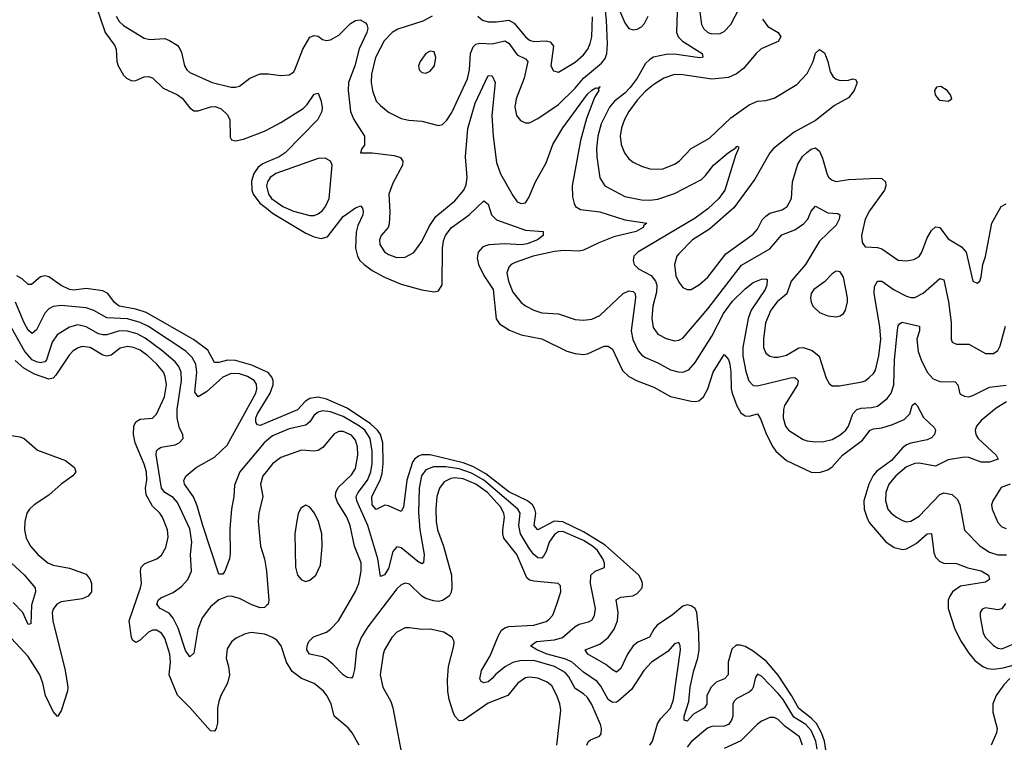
# Model space of a CAD drawing. Header units: inches. Extents: x 1771504 to 1971212, y 471788 to 643615.
# Tile 443 of 587: x 1838809 to 1843562, y 632284 to 635773. Entities that reach past the tile are written whole.
import ezdxf

# ---------------------------------------------------------------- set-up
doc = ezdxf.new("R2010")
doc.units = ezdxf.units.IN
doc.header["$MEASUREMENT"] = 0
doc.layers.add('B8633', color=7, linetype='Continuous')
doc.layers.add('B8643', color=7, linetype='Continuous')

msp = doc.modelspace()

# ---------------------------------------------------------------- linework, layer by layer
at = {"layer": 'B8633', "color": 5}
for points, elevation in [([(1839167.9, 635867.9), (1839221.7, 635710), (1839266.4, 635650), (1839275.1, 635630), (1839278, 635570), (1839285.1, 635550), (1839310, 635504.9), (1839324, 635490), (1839350, 635476.9), (1839370, 635479.7), (1839410, 635496.3), (1839430, 635497.7), (1839450, 635491.8), (1839501.8, 635441.8), (1839570, 635409.5), (1839593.3, 635393.3), (1839630, 635347.4), (1839650, 635332.4), (1839670, 635332.1), (1839730, 635352.3), (1839752.7, 635352.7), (1839782, 635342), (1839810, 635315.4), (1839823.1, 635290), (1839825.7, 635205.7), (1839831.7, 635191.7), (1839850, 635187.6), (1839890, 635195.9), (1839990, 635233.7), (1840000, 635238.9)], 320), ([(1839274.1, 635790), (1839290, 635764.1), (1839310, 635743.7), (1839410, 635682.6), (1839437.5, 635677.5), (1839510, 635681.4), (1839532.6, 635672.6), (1839569.4, 635649.4), (1839578.7, 635638.7), (1839590, 635613.4), (1839604.7, 635550), (1839616.5, 635530), (1839630, 635518), (1839738, 635470), (1839830, 635447.2), (1839850, 635446.5), (1839870, 635451.8), (1839919.5, 635490), (1839970, 635511.3), (1840000, 635511.4)], 340), ([(1840000, 635084.2), (1839982.9, 635077.1), (1839960.1, 635059.9), (1839939.7, 635030), (1839927.7, 634992.3), (1839929.8, 634950), (1839936.7, 634930), (1839967.4, 634887.4), (1840000, 634862)], 320), ([(1840000, 634072.3), (1839930, 634105.1), (1839850, 634126.8), (1839812.1, 634127.9), (1839770, 634117.3), (1839750, 634118), (1839717.6, 634177.6), (1839647.9, 634227.9), (1839419, 634359), (1839370, 634374.6), (1839289, 634390), (1839266.7, 634406.7), (1839234.5, 634450), (1839210, 634462.7), (1839130, 634473.9), (1839070, 634467.3), (1839050, 634469.1), (1839009.1, 634489.1), (1838950, 634530.6), (1838930, 634536.2), (1838908.8, 634531.2), (1838866.3, 634493.7), (1838850, 634494.5), (1838821.5, 634521.5), (1838795.6, 634535.6)], 320), ([(1840000, 633739), (1839989.1, 633730), (1839871.6, 633590), (1839845.2, 633525.2), (1839842.8, 633470), (1839831.6, 633410), (1839823.8, 633316.2), (1839825.5, 633194.5), (1839821.4, 633170), (1839799.5, 633110), (1839790, 633096.2), (1839770, 633095.1), (1839692.4, 633330), (1839666.2, 633426.2), (1839648.2, 633468.2), (1839604.5, 633530), (1839600.8, 633550), (1839612.4, 633570), (1839661.1, 633610), (1839750, 633660.8), (1839810, 633717.8), (1839948.7, 633970), (1839954.2, 633990), (1839952.1, 634012.1), (1839940.2, 634030), (1839908.9, 634050), (1839870, 634062.9), (1839830, 634063.9), (1839790, 634047.2), (1839710, 633976.2), (1839670, 633951.7), (1839653.7, 633973.7), (1839664.4, 634070), (1839659.9, 634110), (1839642.3, 634142.3), (1839611.6, 634171.6), (1839430.9, 634290.9), (1839391, 634311), (1839330, 634327.7), (1839230, 634333.3), (1839167.7, 634367.7), (1839130, 634381), (1839010, 634393.3), (1838970, 634387.4), (1838950, 634375.9), (1838930, 634355.8), (1838890, 634274.7), (1838870, 634256.8), (1838850, 634273.3), (1838830, 634309), (1838789, 634409)], 340), ([(1840000, 632943.7), (1839990, 632935.1), (1839970, 632933.7), (1839930, 632948), (1839870, 632978.8), (1839830, 632989.1), (1839810, 632987.7), (1839770, 632971.8), (1839730, 632938.4), (1839690, 632885.3), (1839668.3, 632830), (1839650, 632714.5), (1839630, 632695.6), (1839610, 632726.9), (1839574.2, 632834.2), (1839550, 632883.7), (1839530, 632906.6), (1839487.6, 632930), (1839470.7, 632950), (1839477.1, 632970), (1839490, 632980.5), (1839550, 633007.3), (1839590, 633035.5), (1839620.2, 633070), (1839638.1, 633110), (1839634.1, 633190), (1839639.9, 633250), (1839630, 633314.7), (1839570, 633441.3), (1839550, 633464.9), (1839509.9, 633490), (1839493.1, 633510), (1839468.2, 633671.8), (1839468.9, 633691.1), (1839478.6, 633701.4), (1839491.9, 633708.1), (1839560, 633720), (1839579.6, 633730), (1839597.6, 633750), (1839596.9, 633770), (1839581.1, 633801.1), (1839568.6, 633850), (1839569.9, 633889.9), (1839589.9, 634029.9), (1839588.3, 634070), (1839578, 634098), (1839560.2, 634120.2), (1839495.3, 634175.3), (1839414.6, 634234.6), (1839375.4, 634255.4), (1839330, 634267.9), (1839290.1, 634269.9), (1839230, 634251.2), (1839210, 634250.3), (1839190, 634256.6), (1839130, 634290.4), (1839090, 634299.9), (1839050, 634288.1), (1838990, 634250.6), (1838965.2, 634214.8), (1838938.3, 634130), (1838930, 634121), (1838910, 634116), (1838890, 634121), (1838870, 634131.1), (1838833.1, 634170), (1838770, 634284.1)], 360), ([(1840000, 632801.9), (1839990, 632805.7), (1839926.4, 632813.6), (1839893.9, 632806.1), (1839853.5, 632786.5), (1839830.9, 632769.1), (1839810, 632735.1), (1839805.8, 632690), (1839817.7, 632650), (1839821.8, 632610), (1839811.9, 632570), (1839779.8, 632510), (1839770, 632480.9), (1839764.6, 632450), (1839763.9, 632376.1), (1839757.5, 632350), (1839750, 632337.4), (1839730, 632338.7), (1839630, 632452.2), (1839571.5, 632511.5), (1839529.9, 632609.9), (1839536.7, 632670), (1839534, 632710), (1839510, 632787.1), (1839493.7, 632810), (1839470, 632824.8), (1839450, 632825.7), (1839430, 632815.7), (1839390, 632776.4), (1839370, 632765.7), (1839355.3, 632775.3), (1839349.3, 632789.3), (1839337.1, 632870), (1839392.2, 633030), (1839396.4, 633050), (1839392.7, 633110), (1839395.5, 633130), (1839412.4, 633147.6), (1839470.4, 633169.6), (1839493.3, 633186.7), (1839515, 633225), (1839526.4, 633273.6), (1839522.8, 633310), (1839499, 633370), (1839485.8, 633390), (1839450, 633423.4), (1839419.2, 633479.2), (1839415.8, 633510), (1839422.9, 633550), (1839420.9, 633590), (1839410, 633626.3), (1839366.2, 633730), (1839358.5, 633770), (1839360.4, 633810), (1839370, 633831.2), (1839390, 633843.8), (1839450, 633849.4), (1839470, 633868.2), (1839508, 633952), (1839517.1, 634010), (1839512, 634050), (1839504, 634070), (1839471.4, 634110), (1839427.6, 634150), (1839390, 634176.9), (1839358.3, 634190), (1839330, 634194.4), (1839293.8, 634186.2), (1839250, 634152.7), (1839230, 634147.3), (1839210, 634153.3), (1839150, 634189.9), (1839110, 634194.8), (1839091.5, 634188.5), (1839067, 634173), (1839047.4, 634152.6), (1838984.3, 634055.7), (1838970, 634042.1), (1838950, 634037), (1838881, 634061), (1838829.4, 634089.4), (1838787.7, 634127.7)], 380), ([(1840000, 633826.1), (1839970, 633813.6), (1839956.6, 633816.6), (1839948.3, 633830), (1839949.5, 633850), (1839957.2, 633870), (1840000, 633940.1)], 320), ([(1838749, 633769), (1838810, 633759.1), (1838830, 633751.3), (1838894.8, 633694.8), (1839030, 633644.6), (1839074.4, 633610), (1839080.2, 633590), (1839066, 633570), (1839010, 633529.9), (1838950, 633477), (1838878.3, 633430), (1838856.1, 633410), (1838843.2, 633390), (1838834.5, 633350), (1838832.8, 633310), (1838840.2, 633270), (1838860.7, 633230), (1838896.5, 633190), (1838945.5, 633150), (1838970, 633138.3), (1839050, 633125), (1839130, 633094.9), (1839150, 633070.4), (1839155.1, 633050), (1839155, 633010), (1839140.2, 632990), (1839110, 632976.6), (1839010, 632962.4), (1838988.2, 632950), (1838970, 632926.6), (1838966.1, 632910), (1838968.4, 632870), (1839028.1, 632630), (1839041.1, 632550), (1839039.8, 632530), (1839010, 632436), (1838991.2, 632408.8), (1838970, 632433), (1838933.4, 632510), (1838921.2, 632570), (1838906.8, 632610), (1838850, 632697.3), (1838770, 632784.9)], 380), ([(1840000, 633591.9), (1839982.2, 633570), (1839971, 633530), (1839982.6, 633470), (1839963.8, 633390), (1839960.9, 633350), (1839971.8, 633230), (1839990.2, 633170), (1840000, 633111)], 360), ([(1838769, 633149), (1838830, 633091.7), (1838883.6, 633030), (1838885.6, 633010), (1838865.4, 632945.4), (1838863.6, 632856.4), (1838850, 632852.7), (1838823.5, 632910), (1838778.1, 632958.1)], 360)]:
    msp.add_lwpolyline(points, dxfattribs=dict(at, elevation=elevation))
at = {"layer": 'B8643', "color": 5}
for points, elevation in [([(1840800.2, 635790), (1840754.2, 635765.8), (1840633.7, 635726.3), (1840606.8, 635710), (1840568.2, 635670), (1840526.2, 635590), (1840507.1, 635510), (1840506.1, 635470), (1840511.4, 635430), (1840530, 635379.6), (1840550, 635357.8), (1840590, 635326.4), (1840650, 635295.2), (1840686.8, 635286.8), (1840750, 635281.8), (1840830, 635262), (1840850, 635266.7), (1840870, 635286.7), (1840895.5, 635324.5), (1840970, 635486.3), (1840980.6, 635530), (1840985.8, 635610), (1840997.8, 635642.2), (1841010, 635654.4), (1841030, 635659.4), (1841090, 635655.5), (1841150, 635670.8), (1841170, 635659.8), (1841210, 635603.5), (1841250, 635583.2), (1841262.2, 635570), (1841244.1, 635490), (1841204.8, 635390), (1841198.6, 635350), (1841207.3, 635310), (1841226.1, 635286.1), (1841250, 635274.6), (1841270, 635275.2), (1841310, 635294.7), (1841410, 635363.5), (1841490, 635442.5), (1841529.7, 635490.3), (1841617.5, 635562.5), (1841635.3, 635584.7), (1841643.8, 635610), (1841646.2, 635653.8), (1841641.1, 635770), (1841629.2, 635890.8)], 360), ([(1841696.1, 635836.1), (1841730, 635757.7), (1841749.4, 635730), (1841770, 635723.3), (1841790, 635726.6), (1841810, 635738.4), (1841825.5, 635754.5), (1841842.8, 635790)], 360), ([(1841019.6, 635790), (1841043.1, 635770), (1841070, 635762.4), (1841110, 635762.3), (1841170.4, 635770.4), (1841196, 635756), (1841250, 635690.1), (1841270, 635674.1), (1841290, 635667.3), (1841350, 635669.7), (1841370, 635666.4), (1841385.1, 635645.1), (1841372.7, 635550), (1841384.9, 635524.9), (1841410, 635519.6), (1841490, 635567.7), (1841530, 635603.5), (1841551, 635630), (1841563.1, 635656.9), (1841570.6, 635689.4), (1841574, 635786)], 380), ([(1841982.6, 635810), (1841979.8, 635710), (1841988.6, 635688.6), (1842008.2, 635668.2), (1842102.6, 635610), (1842106, 635594), (1842104.7, 635590), (1842090, 635588.7), (1841970, 635605.5), (1841930, 635604.3), (1841869.1, 635590.9), (1841850, 635580.2), (1841830, 635560.8), (1841789.1, 635490), (1841755.2, 635444.8), (1841730, 635417), (1841680.5, 635379.5), (1841655.2, 635350), (1841615.4, 635270), (1841600.1, 635210), (1841593, 635150), (1841594.3, 635110), (1841610, 635008.2), (1841632.9, 634970), (1841730, 634919), (1841810, 634902.1), (1841850, 634900.9), (1841890, 634905.9), (1841970, 634934.1), (1842099.2, 635000.8), (1842120, 635020), (1842157.8, 635070), (1842230, 635131), (1842265.8, 635154.2), (1842270, 635162), (1842278, 635158), (1842278.4, 635150), (1842263.7, 635116.3), (1842212.8, 634950), (1842183.8, 634910), (1842130, 634859), (1842070, 634814.3), (1841792.4, 634650), (1841773.8, 634630), (1841770.2, 634610), (1841774.9, 634590), (1841795.2, 634570), (1841857.1, 634537.1), (1841878.2, 634510), (1841883.7, 634490), (1841883.2, 634456.8), (1841865.2, 634390), (1841859.8, 634330), (1841867.2, 634287.2), (1841890, 634254.2), (1841930, 634233.2), (1841970, 634222.7), (1841990, 634225), (1842010, 634235.5), (1842130, 634376.8), (1842293, 634587), (1842430, 634666.4), (1842487, 634733), (1842550, 634758.6), (1842592.8, 634787.2), (1842613.2, 634810), (1842630, 634848.5), (1842650, 634871.7), (1842710, 634839.3), (1842757.4, 634837.4), (1842768, 634830), (1842765.2, 634810), (1842750, 634779.7), (1842670, 634703.7), (1842602.5, 634590), (1842532.6, 634510), (1842511.5, 634448.5), (1842465.6, 634410), (1842435.1, 634370), (1842408.8, 634308.8), (1842399.2, 634230), (1842399, 634190), (1842410, 634162.3), (1842430, 634147.5), (1842450, 634143.2), (1842470, 634143.2), (1842510, 634153), (1842570, 634188.7), (1842590, 634190.1), (1842634.6, 634174.6), (1842667.7, 634147.7), (1842702.1, 634042.1), (1842716.1, 634016.1), (1842730, 634004.4), (1842765.5, 634005.5), (1842875.8, 634024.1), (1842890.4, 634029.5), (1842910, 634045.5), (1842930, 634063.6), (1842939.8, 634080.2), (1842956.1, 634150), (1842966.1, 634230), (1842960.1, 634290), (1842932.7, 634450), (1842935.8, 634484.1), (1842950, 634510.2), (1842970, 634509.3), (1843030, 634468.9), (1843090, 634437.6), (1843110, 634431), (1843129, 634431), (1843170, 634451.8), (1843250, 634523.2), (1843270, 634515.8), (1843292.4, 634410), (1843304.4, 634310), (1843304.4, 634230), (1843310, 634216.3), (1843330, 634206.5), (1843390, 634205.2), (1843470, 634161.3), (1843510, 634161.5), (1843530, 634175.3), (1843542, 634198), (1843567.5, 634292.5)], 360), ([(1842092.2, 635810), (1842100.2, 635750), (1842110, 635729.2), (1842130, 635711.1), (1842150, 635703.7), (1842190, 635705.8), (1842210, 635715.8), (1842240.9, 635750), (1842284.2, 635830)], 380), ([(1840000, 635511.4), (1840010, 635511.4), (1840070, 635502.3), (1840110, 635505.7), (1840130, 635518.4), (1840137.7, 635530), (1840175.8, 635630), (1840210, 635687.9), (1840230, 635696.9), (1840250, 635692.8), (1840270, 635677.4), (1840290, 635671.6), (1840310, 635674.9), (1840350, 635698.5), (1840406.3, 635753.7), (1840430, 635768.9), (1840451.8, 635771.8), (1840477.8, 635757.8), (1840484.7, 635750), (1840489.4, 635730), (1840483.9, 635710), (1840448.4, 635631.6), (1840427, 635550), (1840396.4, 635470), (1840394.4, 635430), (1840405.8, 635330), (1840421.4, 635290), (1840472.6, 635210), (1840474, 635166), (1840461, 635150), (1840454, 635130), (1840509.6, 635130.4), (1840616.9, 635116.9), (1840646.5, 635106.5), (1840658, 635090), (1840656.3, 635070), (1840610, 634984), (1840591.5, 634930), (1840595.3, 634844.7), (1840592.7, 634787.3), (1840587, 634770), (1840554, 634730), (1840545.5, 634710), (1840547, 634687), (1840570, 634652), (1840590, 634638.5), (1840630, 634624.9), (1840670, 634625.3), (1840710.7, 634649.3), (1840750, 634702.4), (1840786.3, 634773.7), (1840818.3, 634821.7), (1840910, 634897.2), (1840952.9, 634950), (1840964.2, 634975.8), (1840969.2, 635010), (1840960.4, 635110), (1840972.7, 635247.3), (1841007.3, 635370), (1841070, 635502.6), (1841090, 635501.3), (1841103.9, 635470), (1841088.3, 635310), (1841094, 635210), (1841110, 635083.1), (1841130, 635029), (1841190, 634923), (1841210, 634893), (1841230, 634884.6), (1841250, 634888.7), (1841266.3, 634913.7), (1841298.6, 634990), (1841350, 635081.1), (1841382.8, 635170), (1841429.9, 635250), (1841550, 635412.8), (1841570, 635432.9), (1841590, 635444.2), (1841598.9, 635441.1), (1841610.8, 635450), (1841601.1, 635438.9), (1841604.2, 635430), (1841583.8, 635396.2), (1841545, 635295), (1841515.3, 635190), (1841475.8, 634970), (1841478, 634918), (1841484.6, 634884.6), (1841491.8, 634870), (1841516.5, 634856.5), (1841610, 634845), (1841730, 634805.6), (1841835.5, 634790), (1841821.4, 634778.6), (1841818.3, 634770), (1841784.9, 634750), (1841676.6, 634723.4), (1841604.6, 634695.4), (1841530, 634659.5), (1841510, 634654.5), (1841437.9, 634657.9), (1841390, 634653), (1841287.2, 634630), (1841200.1, 634599.9), (1841181.7, 634590), (1841170, 634577.4), (1841161, 634550), (1841168.9, 634510), (1841190, 634456.9), (1841230, 634407.1), (1841250.7, 634390.7), (1841290, 634370.2), (1841330, 634358), (1841410, 634352.4), (1841490, 634325), (1841530, 634321.1), (1841570, 634326.8), (1841610, 634344.2), (1841721.2, 634450), (1841750, 634463), (1841770, 634460.2), (1841780.2, 634450), (1841782.2, 634430), (1841761.3, 634270), (1841769, 634229), (1841794.3, 634174.3), (1841812.6, 634152.6), (1841830, 634140.8), (1841890, 634116.6), (1841950, 634082.4), (1841988.1, 634071.9), (1842010, 634070.9), (1842038.3, 634081.7), (1842070, 634117.6), (1842150, 634245), (1842206.8, 634353.2), (1842250, 634413.3), (1842310, 634473.2), (1842350, 634503), (1842390, 634519.8), (1842410, 634521.1), (1842417.4, 634517.4), (1842415.9, 634490), (1842406.5, 634470), (1842340.3, 634370), (1842324.8, 634330), (1842299.5, 634190), (1842299.5, 634150), (1842314.4, 634074.4), (1842328.3, 634028.3), (1842350, 634006), (1842370, 634004.8), (1842530, 634044.1), (1842550, 634044.2), (1842558.9, 634038.9), (1842565.8, 634030), (1842562.7, 634010), (1842501.1, 633910), (1842495, 633890), (1842493.6, 633850), (1842504.8, 633810), (1842519.7, 633790), (1842590, 633745.5), (1842610, 633738.6), (1842650, 633734.8), (1842690, 633735.4), (1842730, 633746.3), (1842770, 633767.5), (1842796.5, 633790), (1842810, 633810.3), (1842829.9, 633870), (1842849.2, 633890.8), (1842870, 633897.6), (1842920.5, 633899.5), (1842950, 633907), (1842995.9, 633944.1), (1843015.6, 633970), (1843029, 634010), (1843031.6, 634130), (1843046.7, 634273.3), (1843050, 634294.9), (1843055.8, 634304.2), (1843068.5, 634311.5), (1843152.6, 634292.6), (1843152.4, 634270), (1843139.2, 634230), (1843146.2, 634170), (1843160.1, 634130), (1843190, 634070.2), (1843218, 634038), (1843250, 634025.6), (1843324, 634024), (1843338, 634010), (1843346.5, 633966.5), (1843370, 633954.9), (1843390, 633952.2), (1843410, 633957.7), (1843490, 633998), (1843570, 634007.7)], 340), ([(1842395.1, 635775.1), (1842419.7, 635739.7), (1842470.2, 635710), (1842482.7, 635690), (1842470, 635667.3), (1842387.7, 635632.3), (1842363.9, 635610), (1842303.5, 635536.5), (1842268.2, 635511.8), (1842230, 635494.1), (1842150, 635485.8), (1842010, 635506.4), (1841970, 635507.6), (1841918, 635490), (1841870, 635459.8), (1841830, 635427), (1841790, 635384.1), (1841749.6, 635330), (1841727.8, 635290), (1841714.2, 635250), (1841707.6, 635210), (1841712.6, 635170), (1841728.2, 635130), (1841750, 635100.3), (1841770, 635084.4), (1841810, 635064.9), (1841850, 635053.2), (1841910, 635050.2), (1841970, 635074.7), (1841992.3, 635090), (1842049.4, 635150.6), (1842138.7, 635201.3), (1842241.5, 635298.5), (1842330, 635361.6), (1842370, 635378.4), (1842410, 635382.6), (1842450, 635394.3), (1842560.9, 635459.1), (1842610, 635512.9), (1842638.8, 635570), (1842650, 635610.5), (1842670, 635628.2), (1842692.9, 635612.9), (1842710, 635570.7), (1842721.1, 635521.1), (1842735.9, 635495.9), (1842750, 635484.7), (1842770, 635479.7), (1842810, 635480.9), (1842830, 635486.4), (1842843, 635483), (1842851.6, 635470), (1842837.6, 635430), (1842810, 635395.1), (1842742.3, 635357.7), (1842650, 635286.2), (1842547.7, 635230), (1842448.1, 635150), (1842429.3, 635130), (1842356.7, 635003.3), (1842255.8, 634864.2), (1842138.5, 634761.5), (1842055.9, 634710), (1841990, 634642.7), (1841980.6, 634630), (1841969.3, 634590), (1841976.5, 634536.5), (1841990, 634504.9), (1842010, 634479.5), (1842030, 634470.3), (1842050, 634470.2), (1842090, 634493.4), (1842130, 634530.2), (1842217.9, 634642.1), (1842350, 634737.1), (1842370, 634761.5), (1842393.3, 634806.7), (1842410, 634824.2), (1842430, 634837.9), (1842490, 634854.8), (1842513.2, 634870), (1842534.9, 634910), (1842538.6, 634990), (1842565.7, 635074.3), (1842588.1, 635111.9), (1842608, 635132), (1842630, 635147.9), (1842650, 635153.1), (1842670, 635137.6), (1842684.2, 635104.1), (1842705.8, 635025.8), (1842714.9, 635010), (1842730, 634997.2), (1842750, 634991.9), (1842810, 635001.6), (1842950, 635008), (1842970, 635005.4), (1842988, 634990), (1842990.1, 634970), (1842982.6, 634950), (1842911.1, 634850), (1842890.2, 634810), (1842872.3, 634730), (1842876.1, 634696.1), (1842890, 634676.4), (1842950, 634673.2), (1842970, 634666.8), (1843050, 634612), (1843090, 634607.7), (1843125.1, 634614.9), (1843150, 634629.1), (1843164.1, 634650), (1843190, 634718.9), (1843210, 634754.7), (1843230, 634773.2), (1843250, 634768.9), (1843290, 634714), (1843355.4, 634675.4), (1843377.3, 634650), (1843410, 634510.8), (1843430, 634500.5), (1843442.7, 634510), (1843449.6, 634530.4), (1843457.3, 634590), (1843470.5, 634629.5), (1843500.7, 634790), (1843545.7, 634870), (1843570, 634884.2)], 380), ([(1840000, 635238.9), (1840070, 635275.5), (1840177, 635343), (1840197.2, 635362.8), (1840230, 635412.7), (1840250, 635417.3), (1840263.4, 635383.4), (1840269.1, 635350), (1840268, 635330), (1840248.1, 635290), (1840090.8, 635129.2), (1840061.4, 635110), (1840000, 635084.2)], 320), ([(1840000, 634862), (1840030, 634838.7), (1840190, 634742.4), (1840230, 634723.7), (1840264, 634716), (1840295.2, 634724.8), (1840370, 634821.9), (1840430, 634864.9), (1840453.3, 634873.3), (1840463.1, 634863.1), (1840466.6, 634846.6), (1840465, 634830), (1840441.6, 634778.4), (1840433.2, 634746.8), (1840430.5, 634670), (1840439.1, 634630), (1840451.1, 634610), (1840471.2, 634590), (1840510, 634562.3), (1840570, 634528.8), (1840650, 634495.4), (1840750, 634467.8), (1840810, 634458.5), (1840830, 634463.9), (1840847.5, 634492.5), (1840849.9, 634670), (1840855.4, 634704.6), (1840864.7, 634730), (1840892.2, 634767.8), (1840977.9, 634830), (1841050, 634898.3), (1841070, 634882.4), (1841087.1, 634830), (1841110, 634806.8), (1841250, 634756.1), (1841336, 634750), (1841335.6, 634730), (1841307.7, 634710), (1841258.7, 634690), (1841230, 634685.8), (1841150, 634689.6), (1841073.7, 634686.3), (1841044.5, 634675.5), (1841022, 634650), (1841016.9, 634623.1), (1841023.1, 634590), (1841050, 634537.7), (1841094.2, 634470), (1841109, 634329), (1841124.4, 634304.4), (1841173.4, 634273.4), (1841230, 634251.5), (1841330, 634231.5), (1841450, 634172.8), (1841490, 634160.5), (1841530, 634156.3), (1841550, 634159.3), (1841630, 634196.1), (1841650, 634196.9), (1841670, 634182.6), (1841718.5, 634078.5), (1841750, 634050.2), (1841790, 634028.8), (1841870, 633999.1), (1841950, 633953.8), (1842050, 633930.1), (1842070, 633928.4), (1842086.9, 633933.1), (1842110, 633952.4), (1842130.9, 633990), (1842155.9, 634070), (1842210, 634156.5), (1842230, 634132.4), (1842236.2, 634110), (1842241.5, 634070), (1842242.7, 633990), (1842247.5, 633970), (1842270, 633907.9), (1842290, 633874.2), (1842310, 633859.7), (1842330, 633858), (1842370.2, 633870.2), (1842385.5, 633845.5), (1842413.6, 633770), (1842444.1, 633710), (1842459.4, 633690), (1842510, 633644), (1842630, 633588.4), (1842670, 633586.2), (1842710, 633598.8), (1842730, 633614), (1842780.4, 633670), (1842877.5, 633742.5), (1842914.8, 633790), (1842930, 633797.2), (1842970, 633802.2), (1843022.6, 633817.4), (1843078.2, 633841.8), (1843106.2, 633870), (1843116.2, 633910), (1843130, 633921.3), (1843141.3, 633910), (1843171.1, 633851.1), (1843223.2, 633803.2), (1843229.2, 633790), (1843225.4, 633770), (1843210, 633753.8), (1843190, 633744.3), (1843110, 633728.6), (1843090, 633720.6), (1843070, 633705.4), (1843016.3, 633643.7), (1842946.9, 633593.1), (1842928.1, 633571.9), (1842907.1, 633530), (1842883.8, 633450), (1842885.6, 633410), (1842897.8, 633370), (1842910, 633345.4), (1842990, 633251.8), (1843030, 633223.9), (1843070, 633214.8), (1843090, 633217.5), (1843136, 633244), (1843190, 633290.2), (1843210, 633292), (1843220.6, 633200.6), (1843230, 633178.3), (1843250, 633155.9), (1843270, 633148.8), (1843330, 633147.6), (1843386.3, 633126.3), (1843450, 633111.7), (1843486, 633090), (1843490.2, 633070), (1843470, 633057.4), (1843350, 633037), (1843312.2, 633010), (1843298.4, 632990), (1843290.1, 632969.9), (1843290.7, 632930), (1843322.6, 632830), (1843353.9, 632770), (1843390, 632713.8), (1843419.4, 632679.4), (1843457.5, 632650), (1843480.3, 632640.3), (1843510, 632637.6), (1843556.3, 632643.7), (1843610, 632658.5)], 320), ([(1840000, 633940.1), (1840018.3, 633970), (1840032.9, 634010), (1840033.1, 634030), (1840026.8, 634046.8), (1840008.4, 634068.4), (1840000, 634072.3)], 320), ([(1842721, 632110), (1842693.5, 632290), (1842678.6, 632330), (1842654.3, 632374.3), (1842630, 632400.5), (1842570, 632446.7), (1842535, 632510), (1842470, 632607.1), (1842414.3, 632674.3), (1842350, 632723.4), (1842310, 632745.8), (1842286.6, 632753.4), (1842267.7, 632752.3), (1842246.4, 632733.6), (1842228, 632670), (1842229.4, 632610), (1842210.2, 632590), (1842170, 632573.3), (1842146.8, 632550), (1842126.5, 632510), (1842125.3, 632470), (1842114.2, 632450), (1842061.2, 632418.8), (1842030, 632386), (1842017, 632390), (1842017, 632410), (1842038.9, 632481.1), (1842045.8, 632550), (1842062.7, 632630), (1842083, 632690), (1842088.8, 632730), (1842087.7, 632810), (1842078.2, 632910), (1842070, 632930.4), (1842050, 632943.2), (1842030, 632947.4), (1842010, 632941.4), (1841960.4, 632899.6), (1841885.2, 632850), (1841869.2, 632830), (1841848.9, 632791.1), (1841793.3, 632766.7), (1841770, 632748.7), (1841742.4, 632710), (1841710, 632639.3), (1841690, 632623.1), (1841670, 632633.6), (1841638.7, 632658.7), (1841551.2, 632710), (1841538.7, 632730), (1841610, 632757.6), (1841650, 632790.1), (1841678.9, 632830), (1841695.1, 632870), (1841698.2, 632910), (1841688.8, 632971.2), (1841710, 632984), (1841768.9, 632991.1), (1841790, 633002.6), (1841812.8, 633030), (1841814.9, 633050), (1841809.3, 633070), (1841796.9, 633090), (1841635.2, 633235.2), (1841530, 633299.5), (1841430, 633348.3), (1841389.4, 633350.6), (1841309.9, 633309.9), (1841292.9, 633330), (1841299.6, 633390), (1841295.3, 633410), (1841283.5, 633430), (1841260.1, 633450), (1841170, 633492.3), (1841059.5, 633579.5), (1840996.1, 633616.1), (1840950, 633633.8), (1840790, 633670.9), (1840750, 633671.1), (1840734.6, 633665.4), (1840714, 633650), (1840704.5, 633635.5), (1840678.3, 633550), (1840661, 633419), (1840650, 633398.2), (1840590, 633425.4), (1840572.1, 633427.9), (1840530, 633407), (1840509.9, 633430), (1840508.3, 633470), (1840549.4, 633550), (1840559, 633581), (1840563.3, 633630), (1840561.1, 633730), (1840550.6, 633770), (1840536.4, 633790), (1840502.1, 633822.1), (1840390, 633897.3), (1840290, 633940.1), (1840250, 633949.7), (1840210, 633943.4), (1840188.8, 633930), (1840150, 633889.1), (1840000, 633826.1)], 320), ([(1843572.8, 633927.2), (1843522.6, 633897.4), (1843450, 633837), (1843427.4, 633810), (1843421.2, 633790), (1843423.7, 633770), (1843435, 633750), (1843522.6, 633670), (1843532.2, 633650), (1843490, 633636.8), (1843450, 633635.5), (1843390, 633658.4), (1843370, 633660.2), (1843290, 633647.3), (1843230, 633617.4), (1843151.1, 633631.1), (1843130, 633629.9), (1843090, 633613.7), (1843037.7, 633570), (1843004.1, 633530), (1842989.5, 633490), (1842987.5, 633450), (1842999.8, 633410), (1843015.6, 633390), (1843040.8, 633370), (1843070, 633354), (1843090, 633348.7), (1843110, 633351.5), (1843150, 633375.7), (1843250, 633480.2), (1843270, 633487.7), (1843310, 633479.8), (1843335.5, 633455.5), (1843346.3, 633430), (1843368.7, 633308.7), (1843445.4, 633230), (1843490, 633202.1), (1843530, 633188.3), (1843571.5, 633188.5)], 340), ([(1841849.9, 632270.1), (1841863.7, 632290), (1841887.2, 632372.8), (1841902.6, 632397.4), (1841950, 632449.2), (1841965, 632490), (1841998.3, 632730), (1841996.9, 632750), (1841990, 632765.2), (1841970, 632759.3), (1841937.9, 632722.1), (1841858.5, 632670), (1841822, 632630), (1841762, 632538), (1841698, 632482), (1841690, 632476.8), (1841670, 632475.3), (1841649.9, 632490), (1841614, 632554), (1841596.6, 632576.6), (1841530, 632623.1), (1841475.4, 632670), (1841445.6, 632685.6), (1841355.7, 632710), (1841305, 632730), (1841274.8, 632750), (1841303.5, 632770), (1841390, 632778.1), (1841429.8, 632790), (1841490, 632843.6), (1841510, 632854), (1841555, 632865), (1841570, 632874), (1841584.3, 632895.7), (1841588.5, 632930), (1841564.4, 633050), (1841566.6, 633090), (1841587.1, 633110), (1841632.4, 633127.6), (1841632, 633148), (1841624.1, 633170), (1841597.5, 633210), (1841573.3, 633230), (1841530, 633257.3), (1841430, 633301.7), (1841410, 633299.9), (1841390, 633287.3), (1841364.7, 633250), (1841350, 633204.7), (1841337.7, 633182.3), (1841330, 633173.2), (1841310, 633174.3), (1841290, 633191), (1841270, 633217.1), (1841227, 633290), (1841219.1, 633330), (1841224, 633390), (1841214.2, 633410), (1841050, 633548.6), (1840990, 633582.7), (1840930, 633604.4), (1840866.2, 633613.8), (1840806.4, 633613.6), (1840770, 633599.6), (1840748.5, 633570), (1840737.9, 633510), (1840733.8, 633393.8), (1840740.4, 633310), (1840760.6, 633190), (1840757.4, 633150), (1840750, 633144.8), (1840730, 633156.8), (1840650, 633222.4), (1840630, 633228), (1840610, 633205.6), (1840590, 633123.5), (1840570, 633092.2), (1840550, 633084.5), (1840538.5, 633170), (1840490, 633330), (1840436.1, 633450), (1840433.6, 633470), (1840442.1, 633490), (1840487.7, 633550), (1840504.6, 633590), (1840509.9, 633630.1), (1840510.2, 633689.8), (1840501.3, 633750), (1840475.2, 633790), (1840450, 633810.5), (1840370, 633857.1), (1840310, 633879.1), (1840270, 633883.4), (1840250, 633878.1), (1840230, 633862.4), (1840209.4, 633830.6), (1840190, 633814.1), (1840110, 633797.3), (1840030, 633763.9), (1840000, 633739)], 340), ([(1841546.2, 632270), (1841553.6, 632286.4), (1841564.2, 632295.8), (1841607, 632313), (1841615.6, 632324.4), (1841618, 632350), (1841612.8, 632370), (1841570, 632466.6), (1841550, 632499.5), (1841530, 632517.9), (1841490, 632542.8), (1841459.6, 632599.6), (1841441.5, 632621.5), (1841390, 632649.9), (1841290, 632678.3), (1841223.2, 632676.8), (1841190, 632669.1), (1841153.9, 632650), (1841106.5, 632613.5), (1841090, 632591.7), (1841070, 632576.2), (1841050, 632570.8), (1841036.6, 632576.6), (1841029.9, 632589.9), (1841038.6, 632630), (1841079.3, 632700.7), (1841120.3, 632799.7), (1841135.1, 632824.9), (1841150, 632837.2), (1841170, 632843.4), (1841290, 632849.6), (1841350, 632867.5), (1841363.7, 632876.3), (1841382.2, 632897.8), (1841402.5, 632950), (1841420.5, 633010), (1841418.7, 633038.7), (1841408, 633050), (1841290, 633061), (1841270, 633065.9), (1841257, 633077), (1841208.8, 633190), (1841146.6, 633270), (1841140.4, 633290), (1841140.6, 633310), (1841148.9, 633371.1), (1841146.7, 633390), (1841130, 633420.9), (1841066.4, 633490), (1841010, 633529.9), (1840950, 633555.9), (1840910, 633560.8), (1840890, 633558.1), (1840858.6, 633541.4), (1840836.1, 633510), (1840823.3, 633470), (1840818.4, 633410), (1840819.3, 633350), (1840825.3, 633310), (1840854.4, 633230), (1840893, 633090), (1840894.4, 633030), (1840891.4, 633008.6), (1840882.2, 632990), (1840850, 632968.1), (1840830, 632964.3), (1840806.7, 632966.7), (1840770, 632977.7), (1840750, 632989), (1840690, 633046.8), (1840670, 633051.5), (1840650, 633043.2), (1840630, 633024.4), (1840490, 632840.9), (1840457.6, 632790), (1840434.4, 632730), (1840425.1, 632634.9), (1840417.1, 632602.9), (1840410, 632593.6), (1840390, 632596.4), (1840370, 632608.7), (1840320.9, 632660.9), (1840290, 632686.6), (1840270, 632696.4), (1840208.5, 632708.5), (1840195.6, 632730), (1840196.8, 632750), (1840204.8, 632770), (1840227.5, 632792.5), (1840290, 632816), (1840310, 632829.5), (1840347.7, 632870), (1840430, 633011.5), (1840445.4, 633050), (1840457.7, 633110), (1840457, 633150), (1840424.9, 633230), (1840404, 633330), (1840387.6, 633370), (1840342.9, 633442.9), (1840333.6, 633470), (1840335.4, 633490), (1840346.8, 633513.2), (1840410, 633575.2), (1840430, 633605.3), (1840441.3, 633670), (1840439.5, 633710), (1840430, 633742.7), (1840410, 633767), (1840370, 633784.1), (1840350, 633784.8), (1840326.3, 633773.7), (1840272.5, 633707.5), (1840250, 633693), (1840230, 633689.8), (1840170, 633693.4), (1840070, 633659.4), (1840030, 633628.8), (1840000, 633591.9)], 360), ([(1843590, 633529.8), (1843546.4, 633513.6), (1843506, 633450), (1843500.4, 633430), (1843503.1, 633410), (1843530, 633344.9), (1843550, 633324.4), (1843570, 633316.5)], 360), ([(1840000, 633111), (1840000.2, 633110), (1840011.3, 632970), (1840008.8, 632951.2), (1840000, 632943.7)], 360), ([(1843566.9, 632953.1), (1843550, 632928.2), (1843530, 632922.6), (1843470, 632932.3), (1843454.1, 632925.9), (1843445.8, 632910), (1843445.2, 632890), (1843460.2, 632810), (1843470, 632789.2), (1843510, 632751.2), (1843530, 632739), (1843550, 632735.3), (1843610, 632760.9)], 340), ([(1840447.7, 632270), (1840414.3, 632330), (1840394.3, 632354.3), (1840327, 632410), (1840312, 632470), (1840291.3, 632510), (1840275.2, 632530), (1840230, 632568.4), (1840170, 632591.3), (1840124.9, 632624.9), (1840096.1, 632670), (1840071.1, 632750), (1840050, 632776.5), (1840030, 632790.5), (1840000, 632801.9)], 380), ([(1841401.6, 632270), (1841421.3, 632438.7), (1841416.3, 632470), (1841401.7, 632510), (1841377.1, 632557.1), (1841354.5, 632574.5), (1841310, 632593), (1841270, 632597.8), (1841250, 632594.4), (1841213.4, 632570), (1841165.8, 632510), (1841070, 632473.1), (1840950, 632389.8), (1840930, 632387.9), (1840910, 632409.7), (1840901.6, 632430), (1840882.7, 632490), (1840876, 632530), (1840874, 632586), (1840879.3, 632650), (1840905.1, 632750), (1840906, 632770), (1840896, 632790), (1840856, 632816), (1840790, 632829.7), (1840750, 632827.6), (1840690, 632836.8), (1840670, 632835.6), (1840630, 632815.6), (1840605.8, 632790), (1840570.2, 632730), (1840563.5, 632710), (1840549.5, 632610), (1840562.5, 632550), (1840600.6, 632480.6), (1840610.8, 632450.8), (1840662.8, 632170)], 380), ([(1842657.5, 632250), (1842651.8, 632290), (1842630, 632341.3), (1842604, 632370), (1842545.6, 632405.6), (1842493.6, 632490), (1842470, 632520.1), (1842390, 632603.1), (1842370, 632613.1), (1842361.1, 632598.9), (1842350.1, 632550), (1842342.5, 632537.5), (1842330, 632525.6), (1842270, 632494.8), (1842258, 632482), (1842251.6, 632468.4), (1842250.6, 632410), (1842244.8, 632390), (1842230.7, 632369.3), (1842210, 632361.9), (1842150, 632359.6), (1842128.5, 632351.5), (1842050, 632286.5), (1842030, 632259.8)], 340), ([(1843588.7, 632591.3), (1843558.8, 632561.2), (1843522.5, 632510), (1843506.7, 632470), (1843506.7, 632430), (1843526.8, 632350), (1843523.4, 632330), (1843498.1, 632270)], 320), ([(1842587.5, 632270), (1842573.5, 632310), (1842501.6, 632361.6), (1842470, 632393.2), (1842450, 632404.1), (1842430, 632404.1), (1842390, 632386.2), (1842368.1, 632370), (1842289.7, 632290.3), (1842210, 632254.5)], 360)]:
    msp.add_lwpolyline(points, dxfattribs=dict(at, elevation=elevation))
for points, elevation in [([(1840790, 635620.9), (1840770, 635609.2), (1840742, 635570), (1840734.8, 635550), (1840738, 635530), (1840750, 635518), (1840770, 635514.8), (1840790, 635524), (1840811.5, 635550), (1840817.6, 635590), (1840810, 635617.2)], 380), ([(1843255.3, 635450), (1843234, 635446), (1843224.9, 635430), (1843228.2, 635410), (1843242, 635390), (1843250, 635383.8), (1843290, 635378.8), (1843308.7, 635390), (1843301.2, 635410), (1843285.2, 635430)], 420), ([(1840283.6, 635103.6), (1840250, 635102.3), (1840045, 635030), (1840018.3, 635010), (1840005.6, 634990), (1840000.5, 634970), (1840009.3, 634930), (1840024.9, 634910), (1840079.2, 634870), (1840130, 634847.8), (1840210, 634827.5), (1840230, 634827.9), (1840250, 634835.6), (1840270, 634851.4), (1840284.4, 634870), (1840302.5, 634910), (1840318, 635070), (1840309.2, 635090)], 340), ([(1842750, 634558.7), (1842730, 634544.7), (1842693.4, 634506.6), (1842642.3, 634470), (1842629.2, 634450), (1842626.2, 634430), (1842628.6, 634408.6), (1842637.4, 634390), (1842670, 634358.7), (1842710, 634342.4), (1842750, 634338.4), (1842770, 634343), (1842785.3, 634354.7), (1842794.7, 634370), (1842804.8, 634410), (1842803.9, 634430), (1842785.1, 634530), (1842770, 634554.5)], 380), ([(1840190, 633429.4), (1840166.6, 633413.4), (1840154, 633386), (1840147.3, 633352.7), (1840137.8, 633290), (1840139.6, 633130), (1840150, 633090.7), (1840170, 633068.4), (1840190, 633060.4), (1840210, 633066), (1840238.7, 633090), (1840260.3, 633139.7), (1840268.6, 633228.6), (1840267.7, 633290), (1840251.6, 633350), (1840231.8, 633390), (1840210, 633418.4)], 380)]:
    msp.add_lwpolyline(points, close=True, dxfattribs=dict(at, elevation=elevation))

doc.saveas('drawing.dxf')
